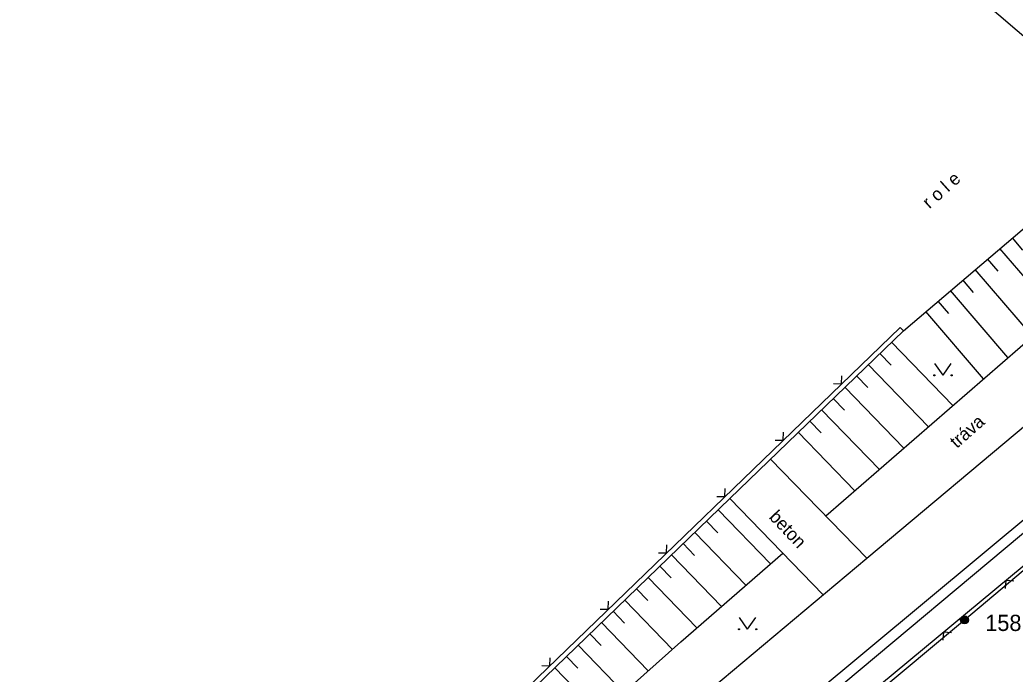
# Model space of a CAD drawing. Extents: x -614582 to -612559, y -1157748 to -1156203.
# Drawn here: x -613285.3 to -613224, y -1156861.6 to -1156821.3 of the extents above; entities that cross this region are included whole.
import ezdxf

# ---------------------------------------------------------------- set-up
doc = ezdxf.new("R2010")
doc.units = 0
for name, color, linetype in [('Vrstva 1', 7, 'Continuous'), ('Vrstva 11', 7, 'Continuous'), ('Vrstva 12', 7, 'Continuous'), ('Vrstva 13', 7, 'Continuous'), ('Vrstva 15', 7, 'Continuous'), ('Vrstva 17', 7, 'Continuous'), ('Vrstva 35', 7, 'Continuous'), ('Vrstva 4', 7, 'Continuous'), ('Vrstva 5', 7, 'Continuous'), ('Vrstva 7', 7, 'Continuous')]:
    doc.layers.add(name, color=color, linetype=linetype)

# ---------------------------------------------------------------- blocks, each defined once
blk = doc.blocks.new('PLOTDR')
at = {"layer": 'Vrstva 1'}
blk.add_lwpolyline([(-3.5, 3.5), (0, 0), (3.5, 3.5)], dxfattribs=at)
blk = doc.blocks.new('SC3405')
at = {"layer": 'Vrstva 11'}
for radius in [2.5, 2, 1.5, 1, 0.5]:
    blk.add_circle((0, 0), radius, dxfattribs=at)

msp = doc.modelspace()

# ---------------------------------------------------------------- linework, layer by layer
at = {"layer": 'Vrstva 12'}
for p, q in [((-613223.509, -1156835.498), (-613224.161, -1156834.734)), ((-613221.417, -1156839.49), (-613224.922, -1156835.383)), ((-613225.03, -1156836.797), (-613225.682, -1156836.032)), ((-613222.926, -1156840.803), (-613226.443, -1156836.681)), ((-613226.551, -1156838.095), (-613227.204, -1156837.33)), ((-613224.435, -1156842.115), (-613227.964, -1156837.979)), ((-613228.073, -1156839.393), (-613228.725, -1156838.629)), ((-613225.944, -1156843.428), (-613229.486, -1156839.278)), ((-613227.819, -1156845.06), (-613231.593, -1156841.158)), ((-613231.613, -1156842.576), (-613232.312, -1156841.853)), ((-613229.329, -1156846.375), (-613233.031, -1156842.549)), ((-613233.051, -1156843.966), (-613233.749, -1156843.244)), ((-613230.84, -1156847.689), (-613234.468, -1156843.939)), ((-613234.488, -1156845.357), (-613235.187, -1156844.634)), ((-613232.351, -1156849.004), (-613235.906, -1156845.33)), ((-613235.926, -1156846.747), (-613236.624, -1156846.025)), ((-613233.862, -1156850.319), (-613237.343, -1156846.72)), ((-613242.282, -1156851.498), (-613239.053, -1156854.836)), ((-613243.001, -1156852.194), (-613242.302, -1156852.916)), ((-613243.72, -1156852.889), (-613240.564, -1156856.151)), ((-613244.439, -1156853.584), (-613243.74, -1156854.307)), ((-613245.157, -1156854.279), (-613242.075, -1156857.466)), ((-613245.876, -1156854.975), (-613245.177, -1156855.697)), ((-613246.595, -1156855.67), (-613243.586, -1156858.78)), ((-613247.313, -1156856.365), (-613246.615, -1156857.088)), ((-613248.032, -1156857.061), (-613245.092, -1156860.1)), ((-613248.751, -1156857.756), (-613248.052, -1156858.478)), ((-613249.47, -1156858.451), (-613246.59, -1156861.428)), ((-613250.188, -1156859.146), (-613249.49, -1156859.869)), ((-613250.907, -1156859.842), (-613248.088, -1156862.756)), ((-613251.626, -1156860.537), (-613250.927, -1156861.259)), ((-613252.345, -1156861.232), (-613249.586, -1156864.084))]:
    msp.add_line(p, q, dxfattribs=at)
at = {"layer": 'Vrstva 15'}
for p, q in [((-613227.111, -1156858.286), (-613213.741, -1156847.021)), ((-613240.383, -1156869.332), (-613227.111, -1156858.286))]:
    msp.add_line(p, q, dxfattribs=at)
at = {"layer": 'Vrstva 17'}
msp.add_line((-613202.111, -1156834.306), (-613285.281, -1156903.656), dxfattribs=at)
at = {"layer": 'Vrstva 4'}
for p, q in [((-613235.654, -1156851.878), (-613201.211, -1156821.906)), ((-613230.871, -1156840.466), (-613216.551, -1156828.246)), ((-613242.031, -1156868.466), (-613205.811, -1156838.086)), ((-613233.131, -1156854.486), (-613213.991, -1156838.406)), ((-613233.131, -1156854.486), (-613239.045, -1156848.373)), ((-613241.56, -1156850.807), (-613258.141, -1156866.846)), ((-613235.819, -1156856.741), (-613241.56, -1156850.807)), ((-613244.581, -1156859.646), (-613238.298, -1156854.179)), ((-613244.671, -1156864.166), (-613233.131, -1156854.486)), ((-613244.581, -1156859.646), (-613272.623, -1156884.505))]:
    msp.add_line(p, q, dxfattribs=at)
at = {"layer": 'Vrstva 5'}
for p, q in [((-613216.551, -1156828.246), (-613230.935, -1156815.895)), ((-613258.349, -1156866.631), (-613231.079, -1156840.251)), ((-613241.56, -1156850.807), (-613230.871, -1156840.466)), ((-613230.871, -1156840.466), (-613231.079, -1156840.251)), ((-613209.161, -1156843.076), (-613240.711, -1156869.256))]:
    msp.add_line(p, q, dxfattribs=at)
at = {"layer": 'Vrstva 7'}
for points in [[(-613228.428, -1156843.207), (-613228.928, -1156842.473)], [(-613228.428, -1156843.207), (-613227.928, -1156842.473)], [(-613240.463, -1156858.86), (-613240.963, -1156858.127)], [(-613240.463, -1156858.86), (-613239.963, -1156858.127)]]:
    msp.add_lwpolyline(points, dxfattribs=at)
for centre in [(-613228.962, -1156843.207), (-613227.895, -1156843.207), (-613240.996, -1156858.86), (-613239.93, -1156858.86)]:
    msp.add_circle(centre, 0.0333, dxfattribs=at)

# ---------------------------------------------------------------- block references
at = {"layer": 'Vrstva 11', "xscale": 0.1, "yscale": 0.10000000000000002}
msp.add_blockref('SC3405', (-613227.111, -1156858.286), dxfattribs=at)
at = {"layer": 'Vrstva 5'}
for p, xscale, yscale, rotation in [((-613234.673, -1156843.727), 0.09999999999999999, 0.1, 44.04960732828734), ((-613238.267, -1156847.204), 0.09999999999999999, 0.1, 44.04960732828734), ((-613241.861, -1156850.68), 0.09999999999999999, 0.1, 44.04960732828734), ((-613245.454, -1156854.156), 0.09999999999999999, 0.1, 44.04960732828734), ((-613224.552, -1156855.848), 0.10000000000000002, 0.10000000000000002, -140.3143168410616), ((-613249.048, -1156857.633), 0.09999999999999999, 0.1, 44.04960732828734), ((-613228.4, -1156859.041), 0.10000000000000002, 0.10000000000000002, -140.3143168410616), ((-613252.642, -1156861.109), 0.09999999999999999, 0.1, 44.04960732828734)]:
    msp.add_blockref('PLOTDR', p, dxfattribs=dict(at, xscale=xscale, yscale=yscale, rotation=rotation))

# ---------------------------------------------------------------- texts
at = {"layer": 'Vrstva 13'}
for s, rotation, p in [('r o l e', 42.02544, (-613229.264, -1156832.978)), ('tráva', 41.32634, (-613227.58, -1156847.744)), ('beton', 313.24423, (-613239.191, -1156851.984))]:
    msp.add_text(s, height=0.8, rotation=rotation, dxfattribs=at).set_placement(p)
at = {"layer": 'Vrstva 35'}
msp.add_text('158', height=1, dxfattribs=at).set_placement((-613225.829, -1156858.968))

doc.saveas('drawing.dxf')
